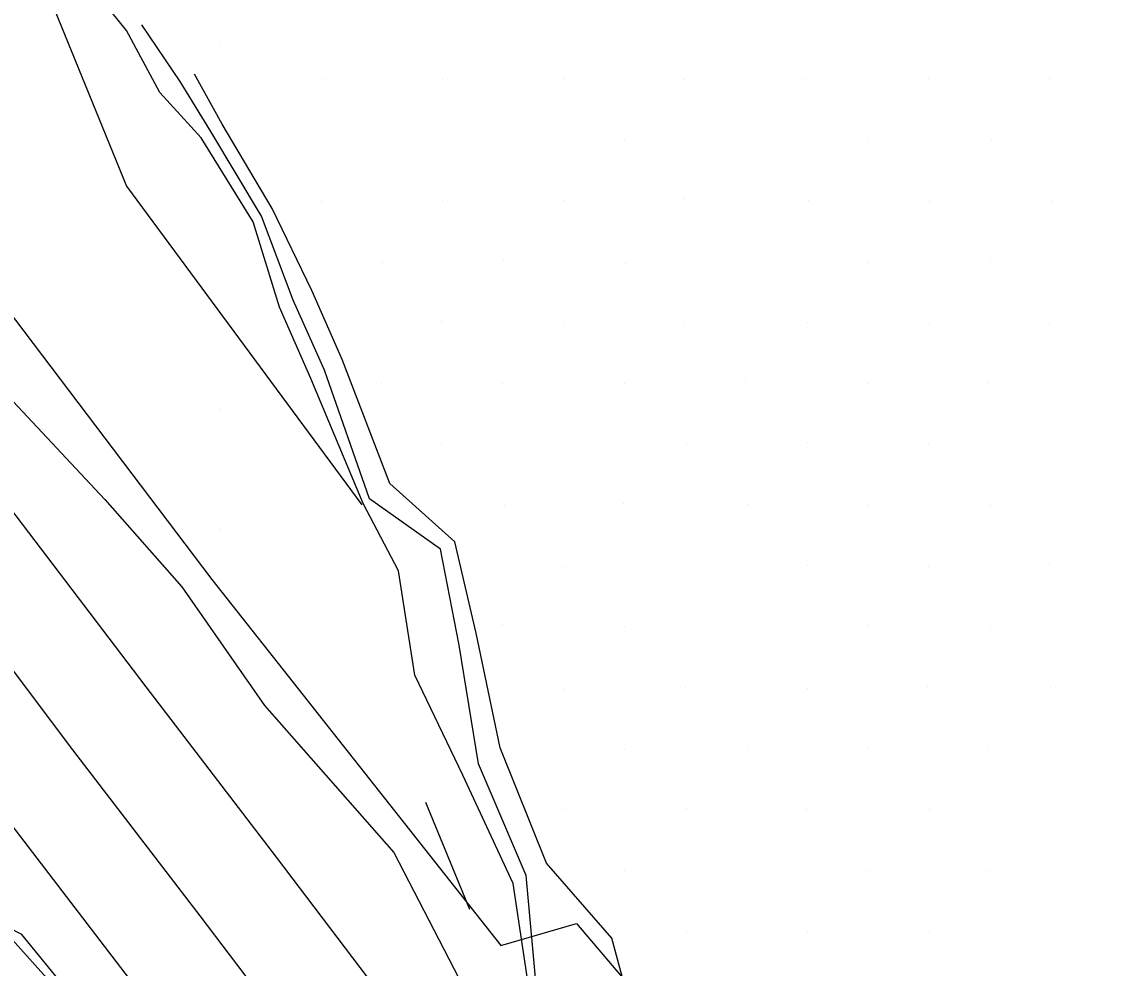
# Model space of a CAD drawing. Extents: x 1602514 to 1609837, y 863887 to 871157.
# Drawn here: x 1606030.8 to 1606156.8, y 866871.6 to 866981.6 of the extents above; entities that cross this region are included whole.
import ezdxf

# ---------------------------------------------------------------- set-up
doc = ezdxf.new("R2010")
doc.units = 0
for name, color, linetype in [('Survey-Centerline', 7, 'Continuous'), ('Survey-Edge of pavement', 7, 'Continuous'), ('Survey-Flow line', 7, 'Continuous'), ('Survey-Ridge Lines', 7, 'Continuous'), ('Survey-Spot dirt', 7, 'Continuous'), ('Survey-Vegetation trees', 7, 'Continuous')]:
    doc.layers.add(name, color=color, linetype=linetype)

msp = doc.modelspace()

# ---------------------------------------------------------------- linework, layer by layer
at = {"layer": 'Survey-Centerline'}
msp.add_lwpolyline([(1605916.07, 867056.84), (1605931.48, 867037.21), (1605946.54, 867017.31), (1605961.72, 866997.51), (1605976.63, 866977.49), (1605991.81, 866957.68), (1606006.32, 866937.36), (1606021.32, 866917.42), (1606036.3, 866897.46), (1606051.49, 866877.66), (1606066.57, 866857.78), (1606081.89, 866838.22), (1606097.16, 866818.46), (1606113.41, 866799.59), (1606130.6, 866781.55), (1606148.55, 866764.2), (1606168.04, 866749.8), (1606189.47, 866736.71), (1606212.04, 866726.1), (1606235.27, 866716.92), (1606259.15, 866709.16), (1606283.06, 866704.06), (1606307.72, 866700.25)], dxfattribs=at)
msp.add_lwpolyline([(1605916.07, 867056.84), (1605931.48, 867037.21), (1605946.54, 867017.31), (1605961.72, 866997.51), (1605976.63, 866977.49), (1605991.81, 866957.68), (1606006.32, 866937.36), (1606021.32, 866917.42), (1606036.3, 866897.46), (1606051.49, 866877.66), (1606066.57, 866857.78), (1606081.89, 866838.22), (1606097.16, 866818.46), (1606113.41, 866799.59), (1606130.6, 866781.55), (1606148.55, 866764.2), (1606168.04, 866749.8), (1606189.47, 866736.71), (1606212.04, 866726.1), (1606235.27, 866716.92), (1606259.15, 866709.16), (1606283.06, 866704.06), (1606307.72, 866700.25)], dxfattribs=at)
at = {"layer": 'Survey-Edge of pavement'}
for points in [[(1605907.9, 867050.57), (1605923.3, 867030.94), (1605938.36, 867011.04), (1605953.54, 866991.24), (1605968.45, 866971.22), (1605982.86, 866950.82), (1605997.6, 866930.68), (1606012.61, 866910.74), (1606027.59, 866890.78), (1606042.77, 866870.98), (1606057.86, 866851.1), (1606073.72, 866830.88), (1606088.99, 866811.12), (1606105.24, 866792.24), (1606122.43, 866774.21), (1606140.63, 866757.08), (1606163.59, 866740.11), (1606185.23, 866727.48), (1606207.72, 866716.69), (1606230.95, 866707.51), (1606254.99, 866700.12), (1606282.15, 866694.15), (1606306.82, 866690.33), (1606331.63, 866688.06)], [(1605907.9, 867050.57), (1605923.3, 867030.94), (1605938.36, 867011.04), (1605953.54, 866991.24), (1605968.45, 866971.22), (1605982.86, 866950.82), (1605997.6, 866930.68), (1606012.61, 866910.74), (1606027.59, 866890.78), (1606042.77, 866870.98), (1606057.86, 866851.1), (1606073.72, 866830.88), (1606088.99, 866811.12), (1606105.24, 866792.24), (1606122.43, 866774.21), (1606140.63, 866757.08), (1606163.59, 866740.11), (1606185.23, 866727.48), (1606207.72, 866716.69), (1606230.95, 866707.51), (1606254.99, 866700.12), (1606282.15, 866694.15), (1606306.82, 866690.33), (1606331.63, 866688.06)], [(1605940.13, 867043.84), (1605955.1, 867023.87), (1605970.28, 867004.07), (1605985.18, 866984.05), (1606000.37, 866964.24), (1606015.09, 866944.09), (1606030.1, 866924.15), (1606045.2, 866904.28), (1606060.38, 866884.48), (1606075.46, 866864.6), (1606090.22, 866845.71), (1606105.49, 866825.95), (1606121.75, 866807.08), (1606138.93, 866789.04), (1606157.48, 866772.23), (1606172.49, 866759.48), (1606194.1, 866746.8), (1606216.56, 866735.94), (1606239.79, 866726.77), (1606264.18, 866720.12), (1606284.13, 866715.82), (1606308.77, 866711.71)], [(1605940.13, 867043.84), (1605955.1, 867023.87), (1605970.28, 867004.07), (1605985.18, 866984.05), (1606000.37, 866964.24), (1606015.09, 866944.09), (1606030.1, 866924.15), (1606045.2, 866904.28), (1606060.38, 866884.48), (1606075.46, 866864.6), (1606090.22, 866845.71), (1606105.49, 866825.95), (1606121.75, 866807.08), (1606138.93, 866789.04), (1606157.48, 866772.23), (1606172.49, 866759.48), (1606194.1, 866746.8), (1606216.56, 866735.94), (1606239.79, 866726.77), (1606264.18, 866720.12), (1606284.13, 866715.82), (1606308.77, 866711.71)]]:
    msp.add_lwpolyline(points, dxfattribs=at)
at = {"layer": 'Survey-Flow line'}
msp.add_lwpolyline([(1606089.99, 866867.74), (1606087.92, 866881.42), (1606082.08, 866894), (1606076.5, 866905.62), (1606074.58, 866917.75), (1606070.5, 866925.59), (1606064.42, 866940.14), (1606060.75, 866948.42), (1606057.71, 866958.32), (1606051.64, 866968.11), (1606046.83, 866973.38), (1606042.96, 866980.59), (1606037.63, 866987.23)], dxfattribs=at)
msp.add_lwpolyline([(1606089.99, 866867.74), (1606087.92, 866881.42), (1606082.08, 866894), (1606076.5, 866905.62), (1606074.58, 866917.75), (1606070.5, 866925.59), (1606064.42, 866940.14), (1606060.75, 866948.42), (1606057.71, 866958.32), (1606051.64, 866968.11), (1606046.83, 866973.38), (1606042.96, 866980.59), (1606037.63, 866987.23)], dxfattribs=at)
at = {"layer": 'Survey-Ridge Lines'}
msp.add_line((1606082.87, 866878.39), (1606077.77, 866890.84), dxfattribs=at)
msp.add_line((1606082.87, 866878.39), (1606077.77, 866890.84), dxfattribs=at)
for points in [[(1605692.57, 867375.19), (1605707.51, 867355.54), (1605724.29, 867333.03), (1605744.6, 867307.39), (1605765.5, 867282.09), (1605774.9, 867267.44), (1605789.93, 867251.86), (1605801.35, 867234.07), (1605814.21, 867214.09), (1605826.94, 867198.22), (1605846.14, 867176.71), (1605863.56, 867153.3), (1605882.76, 867129.68), (1605902.96, 867104.43), (1605923.66, 867080.46), (1605935.5, 867063.31), (1605946.01, 867047.44), (1605958.33, 867030.32), (1605973.39, 867011.06), (1605985.72, 866995.63), (1605996.53, 866980.71), (1606009.3, 866964.34), (1606029.8, 866937.45), (1606040.45, 866926.04)], [(1605692.57, 867375.19), (1605707.51, 867355.54), (1605724.29, 867333.03), (1605744.6, 867307.39), (1605765.5, 867282.09), (1605774.9, 867267.44), (1605789.93, 867251.86), (1605801.35, 867234.07), (1605814.21, 867214.09), (1605826.94, 867198.22), (1605846.14, 867176.71), (1605863.56, 867153.3), (1605882.76, 867129.68), (1605902.96, 867104.43), (1605923.66, 867080.46), (1605935.5, 867063.31), (1605946.01, 867047.44), (1605958.33, 867030.32), (1605973.39, 867011.06), (1605985.72, 866995.63), (1605996.53, 866980.71), (1606009.3, 866964.34), (1606029.8, 866937.45), (1606040.45, 866926.04)], [(1605869.78, 867217.78), (1605905.28, 867186.75), (1605915.28, 867160.05), (1605922, 867145.29), (1605933.71, 867132.64), (1605938.35, 867126.52), (1605947.66, 867119.07), (1605962.26, 867099.88), (1605980.03, 867079.01), (1605995.61, 867053.57), (1606010.43, 867033.43), (1606026.52, 867002.69), (1606042.95, 866962.5), (1606070.33, 866925.45)], [(1605869.78, 867217.78), (1605905.28, 867186.75), (1605915.28, 867160.05), (1605922, 867145.29), (1605933.71, 867132.64), (1605938.35, 867126.52), (1605947.66, 867119.07), (1605962.26, 867099.88), (1605980.03, 867079.01), (1605995.61, 867053.57), (1606010.43, 867033.43), (1606026.52, 867002.69), (1606042.95, 866962.5), (1606070.33, 866925.45)], [(1606126.77, 866815.63), (1606124.35, 866820.45), (1606122.27, 866823.92), (1606120.8, 866827.84), (1606118.75, 866830.78), (1606117.62, 866833.57), (1606115.09, 866836.43), (1606109.39, 866840.31), (1606105.87, 866846.9), (1606101.94, 866852.22), (1606098.75, 866856.66), (1606096.49, 866861.32), (1606090.73, 866868.31), (1606089.43, 866882.33), (1606083.9, 866895.33), (1606081.64, 866909.14), (1606079.48, 866920.29), (1606071.22, 866926.13), (1606066.01, 866941.11), (1606062.34, 866949.24), (1606058.68, 866959.01), (1606052.76, 866968.82), (1606049.21, 866974.65), (1606044.74, 866981.23)], [(1606126.77, 866815.63), (1606124.35, 866820.45), (1606122.27, 866823.92), (1606120.8, 866827.84), (1606118.75, 866830.78), (1606117.62, 866833.57), (1606115.09, 866836.43), (1606109.39, 866840.31), (1606105.87, 866846.9), (1606101.94, 866852.22), (1606098.75, 866856.66), (1606096.49, 866861.32), (1606090.73, 866868.31), (1606089.43, 866882.33), (1606083.9, 866895.33), (1606081.64, 866909.14), (1606079.48, 866920.29), (1606071.22, 866926.13), (1606066.01, 866941.11), (1606062.34, 866949.24), (1606058.68, 866959.01), (1606052.76, 866968.82), (1606049.21, 866974.65), (1606044.74, 866981.23)], [(1606134.37, 866822.75), (1606130.81, 866828.15), (1606129.31, 866832.29), (1606126.62, 866835.26), (1606123.28, 866841.7), (1606116.76, 866845.36), (1606114.6, 866852.68), (1606109.7, 866856.81), (1606105.85, 866862.17), (1606101.93, 866865.72), (1606099.41, 866875.05), (1606091.82, 866883.77), (1606086.41, 866897.17), (1606083.63, 866910.5), (1606081.14, 866921.15), (1606073.6, 866927.93), (1606068.03, 866942.35), (1606064.53, 866950.37), (1606059.92, 866959.88), (1606054.11, 866969.7), (1606050.86, 866975.52)], [(1606134.37, 866822.75), (1606130.81, 866828.15), (1606129.31, 866832.29), (1606126.62, 866835.26), (1606123.28, 866841.7), (1606116.76, 866845.36), (1606114.6, 866852.68), (1606109.7, 866856.81), (1606105.85, 866862.17), (1606101.93, 866865.72), (1606099.41, 866875.05), (1606091.82, 866883.77), (1606086.41, 866897.17), (1606083.63, 866910.5), (1606081.14, 866921.15), (1606073.6, 866927.93), (1606068.03, 866942.35), (1606064.53, 866950.37), (1606059.92, 866959.88), (1606054.11, 866969.7), (1606050.86, 866975.52)], [(1606040.45, 866926.04), (1606049.39, 866915.9), (1606059.02, 866902.11), (1606074.06, 866885.01), (1606081.62, 866870.41), (1606087.21, 866859.22), (1606094.41, 866843.66), (1606103.14, 866831.59), (1606112.98, 866820.44), (1606120.48, 866811.2)], [(1606040.45, 866926.04), (1606049.39, 866915.9), (1606059.02, 866902.11), (1606074.06, 866885.01), (1606081.62, 866870.41), (1606087.21, 866859.22), (1606094.41, 866843.66), (1606103.14, 866831.59), (1606112.98, 866820.44), (1606120.48, 866811.2)], [(1605993.79, 866920.97), (1605997.6, 866915.52), (1606007.06, 866906.14), (1606014.76, 866894.85), (1606025.33, 866879.71), (1606041.64, 866861.52), (1606050.27, 866848.86), (1606060.06, 866840.65), (1606070.74, 866825.75), (1606080.89, 866813.78), (1606091.96, 866802.9), (1606098.87, 866793.06), (1606113.15, 866778.63), (1606131.98, 866759.72), (1606151.27, 866742.96), (1606156.32, 866739.79)], [(1605993.79, 866920.97), (1605997.6, 866915.52), (1606007.06, 866906.14), (1606014.76, 866894.85), (1606025.33, 866879.71), (1606041.64, 866861.52), (1606050.27, 866848.86), (1606060.06, 866840.65), (1606070.74, 866825.75), (1606080.89, 866813.78), (1606091.96, 866802.9), (1606098.87, 866793.06), (1606113.15, 866778.63), (1606131.98, 866759.72), (1606151.27, 866742.96), (1606156.32, 866739.79)]]:
    msp.add_lwpolyline(points, dxfattribs=at)
at = {"layer": 'Survey-Spot dirt'}
for p, q in [((1606053.87, 866978.84), (1606053.87, 866978.84)), ((1606053.87, 866978.84), (1606053.87, 866978.84)), ((1606065.78, 866974.99), (1606065.78, 866974.99)), ((1606065.78, 866974.99), (1606065.78, 866974.99)), ((1606079.69, 866974.87), (1606079.69, 866974.87)), ((1606079.69, 866974.87), (1606079.69, 866974.87)), ((1606093.83, 866974.99), (1606093.83, 866974.99)), ((1606093.83, 866974.99), (1606093.83, 866974.99)), ((1606107.9, 866974.85), (1606107.9, 866974.85)), ((1606107.9, 866974.85), (1606107.9, 866974.85)), ((1606121.95, 866975.04), (1606121.95, 866975.04)), ((1606121.95, 866975.04), (1606121.95, 866975.04)), ((1606136.23, 866974.98), (1606136.23, 866974.98)), ((1606136.23, 866974.98), (1606136.23, 866974.98)), ((1606150.32, 866974.95), (1606150.32, 866974.95)), ((1606150.32, 866974.95), (1606150.32, 866974.95)), ((1606072.57, 866967.88), (1606072.57, 866967.88)), ((1606072.57, 866967.88), (1606072.57, 866967.88)), ((1606086.58, 866967.87), (1606086.58, 866967.87)), ((1606086.58, 866967.87), (1606086.58, 866967.87)), ((1606100.84, 866967.92), (1606100.84, 866967.92)), ((1606100.84, 866967.92), (1606100.84, 866967.92)), ((1606115.08, 866967.98), (1606115.08, 866967.98)), ((1606115.08, 866967.98), (1606115.08, 866967.98)), ((1606129.19, 866968), (1606129.19, 866968)), ((1606129.19, 866968), (1606129.19, 866968)), ((1606143.52, 866967.83), (1606143.52, 866967.83)), ((1606143.52, 866967.83), (1606143.52, 866967.83)), ((1606065.64, 866960.69), (1606065.64, 866960.69)), ((1606065.64, 866960.69), (1606065.64, 866960.69)), ((1606079.67, 866960.76), (1606079.67, 866960.76)), ((1606079.67, 866960.76), (1606079.67, 866960.76)), ((1606093.84, 866960.78), (1606093.84, 866960.78)), ((1606093.84, 866960.78), (1606093.84, 866960.78)), ((1606107.73, 866961.09), (1606107.73, 866961.09)), ((1606107.73, 866961.09), (1606107.73, 866961.09)), ((1606122.22, 866960.81), (1606122.22, 866960.81)), ((1606122.22, 866960.81), (1606122.22, 866960.81)), ((1606136.37, 866960.66), (1606136.37, 866960.66)), ((1606136.37, 866960.66), (1606136.37, 866960.66)), ((1606150.54, 866960.66), (1606150.54, 866960.66)), ((1606150.54, 866960.66), (1606150.54, 866960.66)), ((1606072.76, 866953.66), (1606072.76, 866953.66)), ((1606072.76, 866953.66), (1606072.76, 866953.66)), ((1606086.76, 866953.79), (1606086.76, 866953.79)), ((1606086.76, 866953.79), (1606086.76, 866953.79)), ((1606100.95, 866953.52), (1606100.95, 866953.52)), ((1606100.95, 866953.52), (1606100.95, 866953.52)), ((1606115, 866953.67), (1606115, 866953.67)), ((1606115, 866953.67), (1606115, 866953.67)), ((1606129.11, 866953.59), (1606129.11, 866953.59)), ((1606129.11, 866953.59), (1606129.11, 866953.59)), ((1606143.39, 866953.7), (1606143.39, 866953.7)), ((1606143.39, 866953.7), (1606143.39, 866953.7)), ((1606079.57, 866946.73), (1606079.57, 866946.73)), ((1606079.57, 866946.73), (1606079.57, 866946.73)), ((1606093.85, 866946.68), (1606093.85, 866946.68)), ((1606093.85, 866946.68), (1606093.85, 866946.68)), ((1606107.87, 866946.62), (1606107.87, 866946.62)), ((1606107.87, 866946.62), (1606107.87, 866946.62)), ((1606122.17, 866946.65), (1606122.17, 866946.65)), ((1606122.17, 866946.65), (1606122.17, 866946.65)), ((1606136.31, 866946.56), (1606136.31, 866946.56)), ((1606136.31, 866946.56), (1606136.31, 866946.56)), ((1606150.27, 866946.54), (1606150.27, 866946.54)), ((1606150.27, 866946.54), (1606150.27, 866946.54)), ((1606047.12, 866943.54), (1606047.12, 866943.54)), ((1606047.12, 866943.54), (1606047.12, 866943.54)), ((1606072.57, 866939.57), (1606072.57, 866939.57)), ((1606072.57, 866939.57), (1606072.57, 866939.57)), ((1606086.72, 866939.53), (1606086.72, 866939.53)), ((1606086.72, 866939.53), (1606086.72, 866939.53)), ((1606100.86, 866939.55), (1606100.86, 866939.55)), ((1606100.86, 866939.55), (1606100.86, 866939.55)), ((1606114.99, 866939.73), (1606114.99, 866939.73)), ((1606114.99, 866939.73), (1606114.99, 866939.73)), ((1606129.17, 866939.59), (1606129.17, 866939.59)), ((1606129.17, 866939.59), (1606129.17, 866939.59)), ((1606143.06, 866939.67), (1606143.06, 866939.67)), ((1606143.06, 866939.67), (1606143.06, 866939.67)), ((1606053.94, 866936.49), (1606053.94, 866936.49)), ((1606053.94, 866936.49), (1606053.94, 866936.49)), ((1606079.57, 866932.6), (1606079.57, 866932.6)), ((1606079.57, 866932.6), (1606079.57, 866932.6)), ((1606093.68, 866932.51), (1606093.68, 866932.51)), ((1606093.68, 866932.51), (1606093.68, 866932.51)), ((1606108.1, 866932.49), (1606108.1, 866932.49)), ((1606108.1, 866932.49), (1606108.1, 866932.49)), ((1606122.14, 866932.65), (1606122.14, 866932.65)), ((1606122.14, 866932.65), (1606122.14, 866932.65)), ((1606150.38, 866932.46), (1606150.38, 866932.46)), ((1606150.38, 866932.46), (1606150.38, 866932.46)), ((1606136.27, 866932.44), (1606136.27, 866932.44)), ((1606136.27, 866932.44), (1606136.27, 866932.44)), ((1606086.96, 866925.39), (1606086.96, 866925.39)), ((1606086.96, 866925.39), (1606086.96, 866925.39)), ((1606100.76, 866925.58), (1606100.76, 866925.58)), ((1606100.76, 866925.58), (1606100.76, 866925.58)), ((1606115.21, 866925.48), (1606115.21, 866925.48)), ((1606115.21, 866925.48), (1606115.21, 866925.48)), ((1606129.23, 866925.34), (1606129.23, 866925.34)), ((1606129.23, 866925.34), (1606129.23, 866925.34)), ((1606143.38, 866925.38), (1606143.38, 866925.38)), ((1606143.38, 866925.38), (1606143.38, 866925.38)), ((1606053.91, 866922.57), (1606053.91, 866922.57)), ((1606053.91, 866922.57), (1606053.91, 866922.57)), ((1606094.01, 866918.24), (1606094.01, 866918.24)), ((1606094.01, 866918.24), (1606094.01, 866918.24)), ((1606107.94, 866918.35), (1606107.94, 866918.35)), ((1606107.94, 866918.35), (1606107.94, 866918.35)), ((1606122.19, 866918.33), (1606122.19, 866918.33)), ((1606122.19, 866918.33), (1606122.19, 866918.33)), ((1606136.18, 866918.26), (1606136.18, 866918.26)), ((1606136.18, 866918.26), (1606136.18, 866918.26)), ((1606150.24, 866918.51), (1606150.24, 866918.51)), ((1606150.24, 866918.51), (1606150.24, 866918.51)), ((1606086.7, 866911.47), (1606086.7, 866911.47)), ((1606086.7, 866911.47), (1606086.7, 866911.47)), ((1606100.92, 866911.27), (1606100.92, 866911.27)), ((1606100.92, 866911.27), (1606100.92, 866911.27)), ((1606115.1, 866911.33), (1606115.1, 866911.33)), ((1606115.1, 866911.33), (1606115.1, 866911.33)), ((1606129.2, 866911.43), (1606129.2, 866911.43)), ((1606129.2, 866911.43), (1606129.2, 866911.43)), ((1606143.45, 866911.27), (1606143.45, 866911.27)), ((1606143.45, 866911.27), (1606143.45, 866911.27)), ((1606093.9, 866904.02), (1606093.9, 866904.02)), ((1606093.9, 866904.02), (1606093.9, 866904.02)), ((1606107.92, 866904.15), (1606107.92, 866904.15)), ((1606107.92, 866904.15), (1606107.92, 866904.15)), ((1606122.14, 866904.12), (1606122.14, 866904.12)), ((1606122.14, 866904.12), (1606122.14, 866904.12)), ((1606136.16, 866904.33), (1606136.16, 866904.33)), ((1606136.16, 866904.33), (1606136.16, 866904.33)), ((1606150.46, 866904.15), (1606150.46, 866904.15)), ((1606150.46, 866904.15), (1606150.46, 866904.15)), ((1606115.18, 866897.29), (1606115.18, 866897.29)), ((1606115.18, 866897.29), (1606115.18, 866897.29)), ((1606100.87, 866896.98), (1606100.87, 866896.98)), ((1606100.87, 866896.98), (1606100.87, 866896.98)), ((1606129.27, 866897.1), (1606129.27, 866897.1)), ((1606129.27, 866897.1), (1606129.27, 866897.1)), ((1606143.25, 866897.04), (1606143.25, 866897.04)), ((1606143.25, 866897.04), (1606143.25, 866897.04)), ((1606094.01, 866890.04), (1606094.01, 866890.04)), ((1606094.01, 866890.04), (1606094.01, 866890.04)), ((1606108.13, 866890.12), (1606108.13, 866890.12)), ((1606108.13, 866890.12), (1606108.13, 866890.12)), ((1606122.09, 866890.05), (1606122.09, 866890.05)), ((1606122.09, 866890.05), (1606122.09, 866890.05)), ((1606136.28, 866889.99), (1606136.28, 866889.99)), ((1606136.28, 866889.99), (1606136.28, 866889.99)), ((1606150.38, 866889.8), (1606150.38, 866889.8)), ((1606150.38, 866889.8), (1606150.38, 866889.8)), ((1606100.88, 866882.89), (1606100.88, 866882.89)), ((1606100.88, 866882.89), (1606100.88, 866882.89)), ((1606115.07, 866883.04), (1606115.07, 866883.04)), ((1606115.07, 866883.04), (1606115.07, 866883.04)), ((1606129.33, 866882.94), (1606129.33, 866882.94)), ((1606129.33, 866882.94), (1606129.33, 866882.94)), ((1606143.32, 866882.94), (1606143.32, 866882.94)), ((1606143.32, 866882.94), (1606143.32, 866882.94)), ((1606108.05, 866875.87), (1606108.05, 866875.87)), ((1606108.05, 866875.87), (1606108.05, 866875.87)), ((1606122.13, 866875.84), (1606122.13, 866875.84)), ((1606122.13, 866875.84), (1606122.13, 866875.84)), ((1606136.31, 866875.89), (1606136.31, 866875.89)), ((1606136.31, 866875.89), (1606136.31, 866875.89)), ((1606150.37, 866876), (1606150.37, 866876)), ((1606150.37, 866876), (1606150.37, 866876))]:
    msp.add_line(p, q, dxfattribs=at)
at = {"layer": 'Survey-Vegetation trees'}
for points in [[(1605792.64, 867252.16), (1605890.79, 867280.68), (1605930, 867249.29), (1605937.06, 867206.13), (1605887.99, 867130.68), (1606004.06, 866981.19), (1606052.88, 866916.76)], [(1605792.64, 867252.16), (1605890.79, 867280.68), (1605930, 867249.29), (1605937.06, 867206.13), (1605887.99, 867130.68), (1606004.06, 866981.19), (1606052.88, 866916.76)], [(1606052.88, 866916.76), (1606086.48, 866874.2), (1606095.29, 866876.76), (1606126.71, 866839.77), (1606140.22, 866837.78), (1606166.37, 866850.44), (1606190.68, 866856.56), (1606203.9, 866852.29), (1606229.78, 866846.32), (1606302.42, 866856.27), (1606315.5, 866887.14), (1606332.28, 866894.11), (1606360.85, 866927.97), (1606373.39, 866955.03), (1606371.56, 866984.07), (1606382.23, 867010.1), (1606403.83, 867014.94), (1606429.71, 867013.94)], [(1606052.88, 866916.76), (1606086.48, 866874.2), (1606095.29, 866876.76), (1606126.71, 866839.77), (1606140.22, 866837.78), (1606166.37, 866850.44), (1606190.68, 866856.56), (1606203.9, 866852.29), (1606229.78, 866846.32), (1606302.42, 866856.27), (1606315.5, 866887.14), (1606332.28, 866894.11), (1606360.85, 866927.97), (1606373.39, 866955.03), (1606371.56, 866984.07), (1606382.23, 867010.1), (1606403.83, 867014.94), (1606429.71, 867013.94)]]:
    msp.add_lwpolyline(points, dxfattribs=at)
msp.add_lwpolyline([(1606019.19, 866881.42), (1606013.66, 866877.19), (1606027.07, 866859.15), (1606040.55, 866852.64), (1606045.59, 866857.36), (1606030.8, 866875.48)], close=True, dxfattribs=at)
msp.add_lwpolyline([(1606019.19, 866881.42), (1606013.66, 866877.19), (1606027.07, 866859.15), (1606040.55, 866852.64), (1606045.59, 866857.36), (1606030.8, 866875.48)], close=True, dxfattribs=at)

doc.saveas('drawing.dxf')
